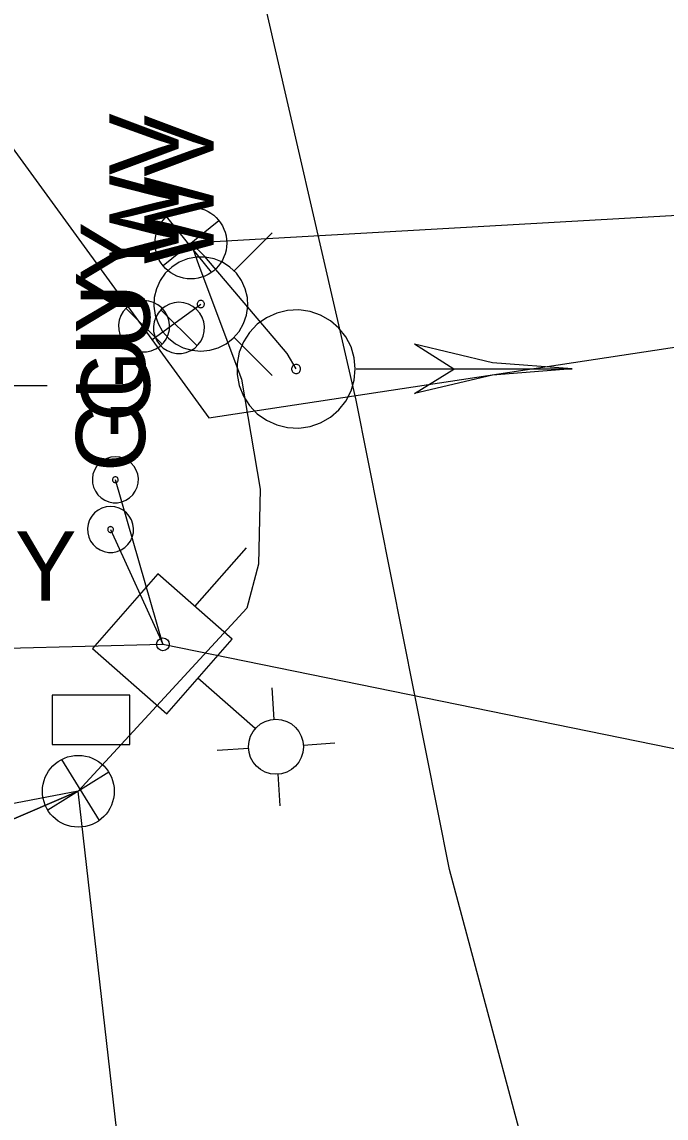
# Model space of a CAD drawing. Extents: x 596028 to 606371, y 330010 to 403088.
# Drawn here: x 604676.1 to 604712, y 339404.4 to 339465.5 of the extents above; entities that cross this region are included whole.
import ezdxf

# ---------------------------------------------------------------- set-up
doc = ezdxf.new("R2010")
doc.units = 0
for name, color, linetype in [('E_LTG', 7, 'Continuous'), ('E_SIG', 7, 'Continuous'), ('E_SIG_Conduit', 7, 'Continuous'), ('E_UTL_EGuyWire', 7, 'Continuous'), ('E_UTL_EPowerPole', 7, 'Continuous'), ('E_UTL_FO_MH', 7, 'Continuous'), ('E_UTL_FO_UG', 7, 'Continuous'), ('E_UTL_G_UG', 7, 'Continuous'), ('E_UTL_Overhead', 7, 'Continuous'), ('E_UTL_W', 7, 'Continuous'), ('E_UTL_W_UG', 7, 'Continuous'), ('E_UTL_WHydrant', 7, 'Continuous')]:
    doc.layers.add(name, color=color, linetype=linetype)

# ---------------------------------------------------------------- blocks, each defined once
blk = doc.blocks.new('_U332')
at = {"layer": 'E_SIG'}
for p, q in [((0, 6.1), (0, -6.1)), ((-6.09, 0.4), (6.1, 0.4))]:
    blk.add_line(p, q, dxfattribs=at)
blk.add_circle((0, 0.01), 6.1, dxfattribs=at)
blk = doc.blocks.new('_U333')
at = {"layer": 'E_SIG'}
for p, q in [((0, 6.1), (0, -6.1)), ((-6.09, 0.4), (6.1, 0.4))]:
    blk.add_line(p, q, dxfattribs=at)
blk.add_circle((0, 0.01), 6.1, dxfattribs=at)
blk = doc.blocks.new('PPLM')
at = {"layer": 'E_LTG'}
for p, q in [((37.76, 4.8), (31.39, 11.15)), ((48.66, 4.8), (55.01, 11.15)), ((35.29, -0.66), (13.76, -0.66)), ((37.76, -6.1), (31.39, -12.47)), ((48.66, -6.1), (55.01, -12.47))]:
    blk.add_line(p, q, dxfattribs=at)
blk.add_circle((43.2, -0.66), 7.79, dxfattribs=at)
at = {"layer": 'E_UTL_EPowerPole'}
blk.add_line((-0.24, 14), (-0.24, 36.1), dxfattribs=at)
blk.add_lwpolyline([(-14.25, -14.05), (13.76, -14.05), (13.76, 14), (-14.25, 14)], close=True, dxfattribs=at)
blk.add_circle((0, 0), 1.81, dxfattribs=at)

msp = doc.modelspace()

# ---------------------------------------------------------------- linework, layer by layer
at = {"layer": 'E_LTG'}
msp.add_lwpolyline([(604675.142, 339445.197), (604677.524, 339445.197)], dxfattribs=at)
at = {"layer": 'E_SIG'}
for points in [[(604691.401, 339446.121), (604690.901, 339446.981), (604686.321, 339452.391), (604685.541, 339453.141)], [(604694.701, 339446.121), (604694.642, 339446.745), (604694.465, 339447.347), (604694.178, 339447.905), (604693.79, 339448.398), (604693.316, 339448.809), (604692.772, 339449.122), (604692.179, 339449.328), (604691.558, 339449.417), (604690.932, 339449.387), (604690.322, 339449.239), (604689.751, 339448.978), (604689.24, 339448.615), (604688.807, 339448.161), (604688.468, 339447.633), (604688.235, 339447.05), (604688.116, 339446.434), (604688.116, 339445.807), (604688.235, 339445.191), (604688.468, 339444.608), (604688.807, 339444.081), (604689.24, 339443.627), (604689.751, 339443.263), (604690.322, 339443.002), (604690.932, 339442.854), (604691.558, 339442.824), (604692.179, 339442.914), (604692.772, 339443.119), (604693.316, 339443.433), (604693.79, 339443.843), (604694.178, 339444.336), (604694.465, 339444.894), (604694.642, 339445.496), (604694.701, 339446.121)], [(604706.801, 339446.121), (604702.348, 339446.466), (604698.001, 339447.496)], [(604700.202, 339446.119), (604698.002, 339447.496)], [(604691.654, 339446.121), (604691.649, 339446.168), (604691.636, 339446.214), (604691.614, 339446.257), (604691.584, 339446.295), (604691.548, 339446.326), (604691.506, 339446.35), (604691.461, 339446.366), (604691.413, 339446.373), (604691.365, 339446.37), (604691.319, 339446.359), (604691.275, 339446.339), (604691.236, 339446.311), (604691.203, 339446.277), (604691.177, 339446.236), (604691.159, 339446.192), (604691.15, 339446.145), (604691.15, 339446.097), (604691.159, 339446.05), (604691.177, 339446.005), (604691.203, 339445.965), (604691.236, 339445.93), (604691.275, 339445.902), (604691.319, 339445.882), (604691.365, 339445.871), (604691.413, 339445.868), (604691.461, 339445.875), (604691.506, 339445.891), (604691.548, 339445.915), (604691.584, 339445.946), (604691.614, 339445.984), (604691.636, 339446.027), (604691.649, 339446.073), (604691.654, 339446.121)], [(604706.801, 339446.119), (604694.76, 339446.119)], [(604706.801, 339446.121), (604702.348, 339445.775), (604698.001, 339444.746)], [(604698.002, 339444.748), (604700.202, 339446.119)]]:
    msp.add_lwpolyline(points, dxfattribs=at)
at = {"layer": 'E_SIG_Conduit'}
for points in [[(604685.541, 339453.141), (604748.601, 339456.731)], [(604685.541, 339453.141), (604685.981, 339451.881), (604688.351, 339445.561), (604689.391, 339439.431), (604689.301, 339435.251), (604688.651, 339432.791)], [(604688.651, 339432.791), (604679.261, 339422.591)], [(604679.261, 339422.591), (604669.091, 339418.231)], [(604679.261, 339422.591), (604672.741, 339421.361)], [(604707.661, 339319.651), (604684.561, 339375.861), (604679.261, 339422.591)]]:
    msp.add_lwpolyline(points, dxfattribs=at)
at = {"layer": 'E_UTL_EGuyWire'}
for p, q in [((604683.979, 339430.78), (604681.327, 339439.949)), ((604681.06, 339437.176), (604683.979, 339430.78))]:
    msp.add_line(p, q, dxfattribs=at)
for points in [[(604681.327, 339441.232), (604681.084, 339441.209), (604680.85, 339441.14), (604680.633, 339441.029), (604680.441, 339440.878), (604680.282, 339440.693), (604680.16, 339440.482), (604680.08, 339440.252), (604680.045, 339440.01), (604680.057, 339439.766), (604680.114, 339439.529), (604680.216, 339439.307), (604680.357, 339439.109), (604680.534, 339438.94), (604680.739, 339438.808), (604680.965, 339438.718), (604681.205, 339438.671), (604681.449, 339438.671), (604681.689, 339438.718), (604681.915, 339438.808), (604682.12, 339438.94), (604682.297, 339439.109), (604682.438, 339439.307), (604682.54, 339439.529), (604682.597, 339439.766), (604682.609, 339440.01), (604682.574, 339440.252), (604682.494, 339440.482), (604682.372, 339440.693), (604682.213, 339440.878), (604682.021, 339441.029), (604681.804, 339441.14), (604681.57, 339441.209), (604681.327, 339441.232)], [(604681.327, 339440.109), (604681.297, 339440.107), (604681.267, 339440.098), (604681.24, 339440.084), (604681.216, 339440.065), (604681.196, 339440.042), (604681.181, 339440.016), (604681.171, 339439.987), (604681.167, 339439.957), (604681.168, 339439.926), (604681.175, 339439.897), (604681.188, 339439.869), (604681.206, 339439.844), (604681.228, 339439.823), (604681.253, 339439.806), (604681.282, 339439.795), (604681.312, 339439.789), (604681.342, 339439.789), (604681.372, 339439.795), (604681.401, 339439.806), (604681.426, 339439.823), (604681.448, 339439.844), (604681.466, 339439.869), (604681.479, 339439.897), (604681.486, 339439.926), (604681.487, 339439.957), (604681.483, 339439.987), (604681.473, 339440.016), (604681.458, 339440.042), (604681.438, 339440.065), (604681.414, 339440.084), (604681.387, 339440.098), (604681.357, 339440.107), (604681.327, 339440.109)], [(604681.06, 339438.459), (604680.817, 339438.436), (604680.583, 339438.367), (604680.366, 339438.256), (604680.174, 339438.105), (604680.015, 339437.92), (604679.893, 339437.709), (604679.813, 339437.479), (604679.778, 339437.237), (604679.79, 339436.993), (604679.847, 339436.756), (604679.949, 339436.534), (604680.09, 339436.336), (604680.267, 339436.167), (604680.472, 339436.035), (604680.698, 339435.945), (604680.938, 339435.898), (604681.182, 339435.898), (604681.422, 339435.945), (604681.648, 339436.035), (604681.853, 339436.167), (604682.03, 339436.336), (604682.171, 339436.534), (604682.273, 339436.756), (604682.33, 339436.993), (604682.342, 339437.237), (604682.307, 339437.479), (604682.227, 339437.709), (604682.105, 339437.92), (604681.946, 339438.105), (604681.754, 339438.256), (604681.537, 339438.367), (604681.303, 339438.436), (604681.06, 339438.459)], [(604681.06, 339437.336), (604681.03, 339437.334), (604681, 339437.325), (604680.973, 339437.311), (604680.949, 339437.292), (604680.929, 339437.269), (604680.914, 339437.243), (604680.904, 339437.214), (604680.9, 339437.184), (604680.901, 339437.153), (604680.908, 339437.124), (604680.921, 339437.096), (604680.939, 339437.071), (604680.961, 339437.05), (604680.986, 339437.033), (604681.015, 339437.022), (604681.045, 339437.016), (604681.075, 339437.016), (604681.105, 339437.022), (604681.134, 339437.033), (604681.159, 339437.05), (604681.181, 339437.071), (604681.199, 339437.096), (604681.212, 339437.124), (604681.219, 339437.153), (604681.22, 339437.184), (604681.216, 339437.214), (604681.206, 339437.243), (604681.191, 339437.269), (604681.171, 339437.292), (604681.147, 339437.311), (604681.12, 339437.325), (604681.09, 339437.334), (604681.06, 339437.336)]]:
    msp.add_lwpolyline(points, dxfattribs=at)
at = {"layer": 'E_UTL_FO_MH'}
msp.add_lwpolyline([(604682.139, 339427.94), (604677.806, 339427.94), (604677.806, 339425.19), (604682.139, 339425.19)], close=True, dxfattribs=at)
at = {"layer": 'E_UTL_FO_UG'}
for points in [[(604685.541, 339453.141), (604748.601, 339456.731), (604793.27, 339456.481)], [(604540.375, 339422.08), (604669.091, 339418.231), (604679.261, 339422.591)]]:
    msp.add_lwpolyline(points, dxfattribs=at)
at = {"layer": 'E_UTL_G_UG'}
msp.add_lwpolyline([(604742.351, 339228.682), (604740.051, 339238.172), (604732.171, 339281.151), (604723.131, 339319.311), (604718.151, 339342.271), (604709.951, 339377.231), (604705.891, 339396.141), (604699.951, 339418.231), (604694.751, 339444.391), (604689.121, 339468.851), (604685.031, 339486.701), (604684.681, 339487.291), (604678.371, 339490.441), (604676.201, 339500.021)], dxfattribs=at)
at = {"layer": 'E_UTL_Overhead'}
msp.add_lwpolyline([(604487.168, 339458.603), (604640.658, 339429.671), (604683.979, 339430.78), (604818.922, 339403.26), (604974.133, 339363.63), (605153.062, 339361.475)], dxfattribs=at)
at = {"layer": 'E_UTL_W'}
for points in [[(604682.926, 339449.929), (604682.656, 339449.903), (604682.396, 339449.827), (604682.155, 339449.703), (604681.942, 339449.535), (604681.764, 339449.33), (604681.629, 339449.095), (604681.54, 339448.839), (604681.501, 339448.571), (604681.514, 339448.3), (604681.578, 339448.037), (604681.691, 339447.79), (604681.848, 339447.569), (604682.044, 339447.382), (604682.272, 339447.236), (604682.524, 339447.135), (604682.79, 339447.084), (604683.061, 339447.084), (604683.328, 339447.135), (604683.579, 339447.236), (604683.807, 339447.382), (604684.003, 339447.569), (604684.161, 339447.79), (604684.273, 339448.037), (604684.337, 339448.3), (604684.35, 339448.571), (604684.312, 339448.839), (604684.223, 339449.095), (604684.087, 339449.33), (604683.91, 339449.535), (604683.697, 339449.703), (604683.456, 339449.827), (604683.196, 339449.903), (604682.926, 339449.929)], [(604684.874, 339449.836), (604684.604, 339449.81), (604684.344, 339449.733), (604684.103, 339449.609), (604683.89, 339449.442), (604683.712, 339449.237), (604683.577, 339449.002), (604683.488, 339448.746), (604683.45, 339448.478), (604683.462, 339448.207), (604683.526, 339447.943), (604683.639, 339447.697), (604683.796, 339447.476), (604683.992, 339447.289), (604684.22, 339447.142), (604684.472, 339447.041), (604684.738, 339446.99), (604685.009, 339446.99), (604685.276, 339447.041), (604685.527, 339447.142), (604685.755, 339447.289), (604685.952, 339447.476), (604686.109, 339447.697), (604686.221, 339447.943), (604686.285, 339448.207), (604686.298, 339448.478), (604686.26, 339448.746), (604686.171, 339449.002), (604686.035, 339449.237), (604685.858, 339449.442), (604685.645, 339449.609), (604685.404, 339449.733), (604685.144, 339449.81), (604684.874, 339449.836)], [(604683.934, 339447.495), (604681.918, 339449.511)], [(604685.882, 339447.401), (604683.866, 339449.418)]]:
    msp.add_lwpolyline(points, dxfattribs=at)
at = {"layer": 'E_UTL_W_UG'}
msp.add_line((604683.369, 339447.751), (604686.091, 339449.736), dxfattribs=at)
msp.add_lwpolyline([(604673.415, 339461.4), (604686.537, 339443.406), (604745.201, 339452.301), (604755.11, 339453.801), (604801.174, 339464.209)], dxfattribs=at)
at = {"layer": 'E_UTL_WHydrant'}
for points in [[(604687.926, 339451.57), (604690.068, 339453.713)], [(604686.091, 339447.113), (604686.587, 339447.161), (604687.066, 339447.301), (604687.509, 339447.53), (604687.901, 339447.838), (604688.227, 339448.215), (604688.477, 339448.646), (604688.64, 339449.118), (604688.711, 339449.611), (604688.687, 339450.109), (604688.57, 339450.594), (604688.362, 339451.047), (604688.073, 339451.454), (604687.712, 339451.798), (604687.293, 339452.067), (604686.83, 339452.253), (604686.34, 339452.347), (604685.842, 339452.347), (604685.352, 339452.253), (604684.889, 339452.067), (604684.47, 339451.798), (604684.109, 339451.454), (604683.82, 339451.047), (604683.612, 339450.594), (604683.495, 339450.109), (604683.471, 339449.611), (604683.542, 339449.118), (604683.705, 339448.646), (604683.955, 339448.215), (604684.281, 339447.838), (604684.673, 339447.53), (604685.116, 339447.301), (604685.595, 339447.161), (604686.091, 339447.113)], [(604686.091, 339449.535), (604686.129, 339449.539), (604686.166, 339449.55), (604686.199, 339449.567), (604686.229, 339449.591), (604686.254, 339449.62), (604686.273, 339449.653), (604686.286, 339449.689), (604686.291, 339449.726), (604686.29, 339449.765), (604686.281, 339449.802), (604686.265, 339449.836), (604686.243, 339449.867), (604686.215, 339449.894), (604686.183, 339449.914), (604686.148, 339449.928), (604686.11, 339449.936), (604686.072, 339449.936), (604686.034, 339449.928), (604685.999, 339449.914), (604685.967, 339449.894), (604685.939, 339449.867), (604685.917, 339449.836), (604685.901, 339449.802), (604685.892, 339449.765), (604685.891, 339449.726), (604685.896, 339449.689), (604685.909, 339449.653), (604685.928, 339449.62), (604685.953, 339449.591), (604685.983, 339449.567), (604686.016, 339449.55), (604686.053, 339449.539), (604686.091, 339449.535)], [(604687.926, 339447.9), (604690.068, 339445.758)]]:
    msp.add_lwpolyline(points, dxfattribs=at)

# ---------------------------------------------------------------- block references
at = {"layer": 'E_SIG_Conduit', "xscale": 0.32808333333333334}
for name, p, yscale, rotation in [('_U332', (604685.541, 339453.141), 0.3280833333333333, 128.98470111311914), ('_U333', (604679.261, 339422.591), 0.32808333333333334, -58.10434396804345)]:
    msp.add_blockref(name, p, dxfattribs=dict(at, yscale=yscale, rotation=rotation))
at = {"layer": 'E_UTL_EPowerPole', "xscale": 0.19684999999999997, "yscale": 0.19685, "rotation": -41.298203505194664}
msp.add_blockref('PPLM', (604683.979, 339430.78), dxfattribs=at)

# ---------------------------------------------------------------- texts
at = {"layer": 'E_UTL_EGuyWire'}
for p in [(604683.252, 339443.157), (604682.985, 339440.384)]:
    msp.add_text('GUY', height=3.85, rotation=90, dxfattribs=at).set_placement(p)
msp.add_text('GUY', height=3.85, dxfattribs=at).set_placement((604668.008, 339433.221))
at = {"layer": 'E_UTL_W'}
for p in [(604684.851, 339452.068), (604686.799, 339451.974)]:
    msp.add_text('WV', height=3.85, rotation=90, dxfattribs=at).set_placement(p)

doc.saveas('drawing.dxf')
